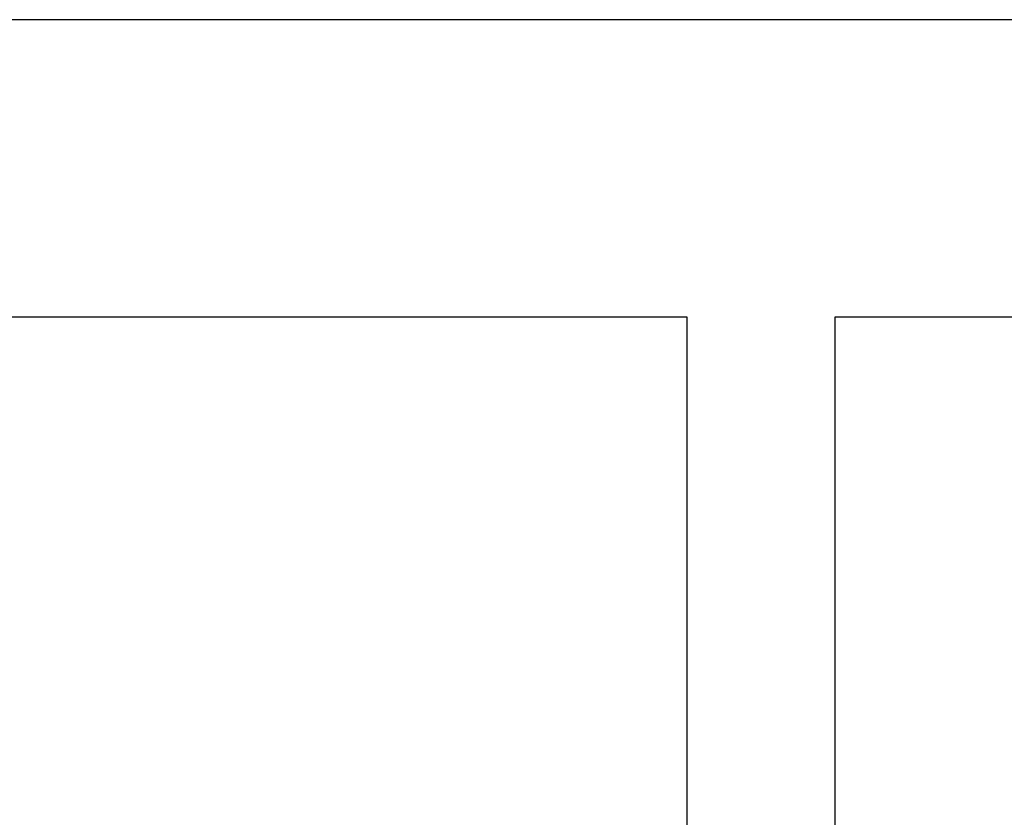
# Model space of a CAD drawing. Header units: inches. Extents: x 24 to 1128, y -94 to 748.
# Tile 540 of 573: x 654 to 681, y 574 to 596. Entities that reach past the tile are written whole.
import ezdxf

# ---------------------------------------------------------------- set-up
doc = ezdxf.new("R2010")
doc.units = ezdxf.units.IN
doc.header["$LTSCALE"] = 32
doc.header["$MEASUREMENT"] = 0
doc.layers.add('Visible (ANSI)', color=7, linetype='Continuous', lineweight=30)

msp = doc.modelspace()

# ---------------------------------------------------------------- linework, layer by layer
at = {"layer": 'Visible (ANSI)'}
for p, q in [((730.38339, 595.84902), (528.44489, 595.84902)), ((628.38339, 587.84902), (672.38339, 587.84902)), ((672.38339, 587.84902), (672.38339, 570.79041)), ((676.38339, 573.81777), (676.38339, 587.84902)), ((676.38339, 587.84902), (722.38339, 587.84902))]:
    msp.add_line(p, q, dxfattribs=at)

doc.saveas('drawing.dxf')
